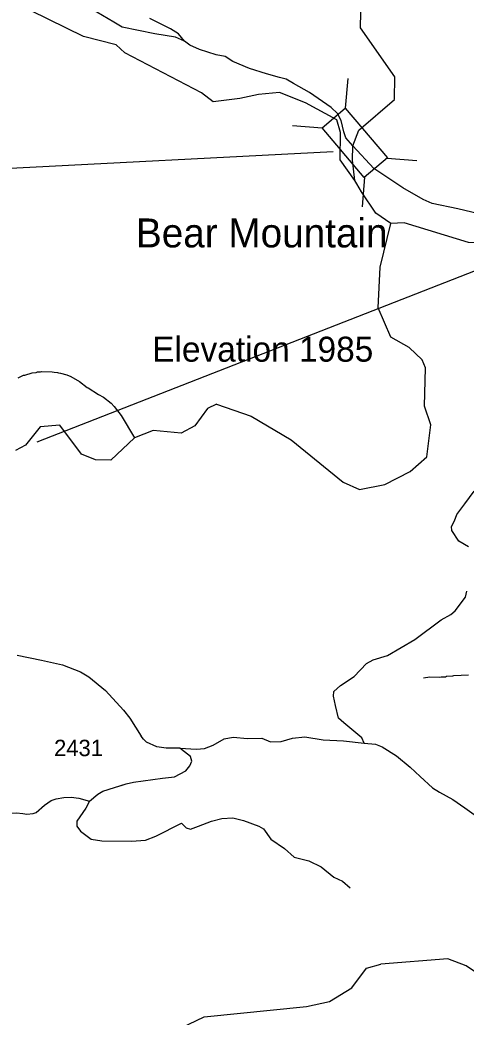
# Model space of a CAD drawing. Extents: x 1248224 to 1454986, y 825081 to 985870.
# Drawn here: x 1407834 to 1411226, y 861369 to 868955 of the extents above; entities that cross this region are included whole.
import ezdxf

# ---------------------------------------------------------------- set-up
doc = ezdxf.new("R2010")
doc.units = 0
for name, color, linetype in [('Exist Geographical Mountain Summit Elevation Number Label', 7, 'Continuous'), ('Exist Geographical Mountain Summit Label', 7, 'Continuous'), ('Exist Hydrographic Creek Single Shore', 7, 'Continuous'), ('Exist Hydrographic Misc Water Feature', 7, 'Continuous'), ('Exist Road Non-System Type 51', 7, 'Continuous'), ('Exist Road Secondary Structure Standard Bridge CELL', 7, 'Continuous'), ('Exist Road Secondary Structure Standard Bridge Number Label', 7, 'Continuous'), ('Exist Road Secondary Type 41 Attributed', 7, 'Continuous'), ('Exist Road Secondary Type 51 Attributed', 7, 'Continuous'), ('Exist Road Secondary Type 51 Number Label', 7, 'Continuous')]:
    doc.layers.add(name, color=color, linetype=linetype)

msp = doc.modelspace()

# ---------------------------------------------------------------- linework, layer by layer
at = {"layer": 'Exist Hydrographic Creek Single Shore'}
for points in [[(1410365.1, 867997.3), (1410409.8, 868117.2), (1410681.3, 868348.3), (1410684.3, 868522.3), (1410424.3, 868895.2), (1410429.3, 869134.7), (1410575.3, 869374.7), (1410865.4, 869710.3), (1410909.4, 869811.1), (1410920.3, 869968.5), (1410759.4, 870221.3), (1410753.3, 870362.5)], [(1409301.8, 868331.3), (1409215.3, 868400.8), (1408630.3, 868704.8), (1408564.3, 868765.2), (1408316.3, 868829.3), (1407647.3, 869158), (1407025.3, 869337.9), (1406853.2, 869475.9), (1406340.3, 869679.9), (1406127.2, 869848.4), (1405315.2, 870117.5), (1405082.2, 870122.2), (1404781.3, 870079.1)], [(1410270.4, 868098.5), (1410243.1, 868195.8), (1410004.4, 868322.8), (1409805.9, 868403.6), (1409648.7, 868387.6), (1409505.7, 868356.8), (1409301.8, 868331.3)], [(1410380.1, 867733.6), (1410268.6, 867889.8), (1410270.9, 868097.8), (1410270.4, 868098.5)], [(1410380.1, 867733.6), (1410363.2, 867886.7), (1410365.1, 867997.3)], [(1410654.4, 867406.7), (1410539.3, 867484.5), (1410430, 867646.4), (1410395, 867708.1), (1410380.1, 867733.6)], [(1414822.5, 866202.1), (1414738.6, 866268), (1414603.7, 866397.7), (1414248.4, 866592.3), (1414142.4, 866712.7), (1413919.4, 866815.7), (1413829.4, 866919.3), (1413758.3, 867088.2), (1413602.4, 867206.2), (1413303.3, 867294.2), (1412693.4, 867657.8), (1412528.3, 867726.8), (1412336.4, 867730.7), (1412110.3, 867686), (1411950.4, 867607.1), (1411585.3, 867279.6), (1411484.3, 867248.8), (1411243.4, 867260.2), (1410754.3, 867411.2), (1410654.4, 867406.7)]]:
    msp.add_lwpolyline(points, dxfattribs=at)
at = {"layer": 'Exist Hydrographic Misc Water Feature'}
for points in [[(1409329.3, 866031.6), (1409591.3, 865941), (1409896.3, 865760.9), (1410290.3, 865437.7), (1410414.4, 865382.7), (1410607.3, 865421.5), (1410800.4, 865519.4), (1410928.3, 865631.8), (1410957.3, 865874), (1410910.4, 866016.3), (1410916.3, 866308.2), (1410892.3, 866367.8), (1410794.3, 866461.7), (1410654.4, 866540.1), (1410558.3, 866765.2), (1410572.4, 867073.5), (1410654.4, 867406.7)], [(1407821.1, 866232.7), (1407861.6, 866251.7), (1407869.6, 866251.4), (1407926, 866270), (1407958.1, 866273.2), (1407966.2, 866277), (1407990.2, 866276.4), (1407998.3, 866280.2), (1408078.2, 866278.2), (1408094.1, 866273.8), (1408118.2, 866273.2), (1408126.1, 866269), (1408142.1, 866268.6), (1408189.8, 866255.4), (1408221.5, 866242.6), (1408286.6, 866205), (1408343.5, 866157.6), (1408351.5, 866155.4), (1408430.2, 866105.4), (1408469.8, 866084.4), (1408526.7, 866039), (1408550.1, 866014.5), (1408604.4, 865945.1), (1408703.5, 865774.2)], [(1409329.3, 866031.6), (1409260.9, 865999.6), (1409163.3, 865867.6), (1409060.6, 865810.4), (1408845.3, 865831.2), (1408703.5, 865774.2), (1408524.3, 865604.7), (1408407.3, 865607), (1408300.3, 865651.9), (1408137.3, 865871.7), (1407987.3, 865858.4), (1407876.3, 865719.4), (1407800.3, 865678.3)], [(1410901.2, 863949.2), (1410949.3, 863956.1), (1411021.2, 863954.6), (1411037.3, 863958.1), (1411069.3, 863957.5), (1411077.4, 863961.3), (1411125.4, 863964.2), (1411133.5, 863968.1), (1411245.5, 863973.6)], [(1409235.4, 861371.8), (1410012.4, 861448.1), (1410188.4, 861487.3), (1410357.4, 861592.3), (1410468.4, 861740.9), (1410577.4, 861771.6)], [(1413736.4, 860417.8), (1413456.4, 860597.4), (1413043.4, 860812.6), (1412797.4, 861001.4), (1412625.4, 861178.9), (1412361.4, 861335.1), (1411989.4, 861477.2), (1411640.4, 861533.5), (1411433.4, 861619.8), (1411227.4, 861758.4), (1411087.3, 861810.6), (1410577.4, 861771.6)], [(1405989.3, 857570.1), (1406100.3, 857702.4), (1406342.3, 858130.9), (1406531.3, 858376.6), (1406764.3, 858788.8), (1406871.3, 859118.1), (1406893.3, 859784.2), (1407198.3, 860411.6), (1407293.3, 860935), (1407437.3, 861066.7), (1407749.3, 861211.4), (1408173.3, 861169.9), (1408807.4, 861190), (1409000.3, 861258.3), (1409235.4, 861371.8)]]:
    msp.add_lwpolyline(points, dxfattribs=at)
at = {"layer": 'Exist Road Non-System Type 51'}
for points in [[(1409084.4, 868792.8), (1409038.3, 868847.8), (1408977.2, 868886), (1408820.8, 868966.1)], [(1411245.1, 864945.9), (1411169.6, 864989.8), (1411118.5, 865070.2), (1411114.6, 865101.8), (1411137.5, 865143.8), (1411156.6, 865193.4), (1411217.6, 865273.6), (1411286.3, 865369)], [(1410450.9, 863452.7), (1410432.2, 863492.5), (1410295.9, 863607), (1410256.9, 863643.6), (1410232.6, 863738.6), (1410218, 863809.2), (1410220.4, 863845.8), (1410271.5, 863892.1), (1410373.8, 863960.3), (1410468.7, 864057.7), (1410519.8, 864087), (1410629.4, 864118.6), (1410836.3, 864240.4), (1411035.9, 864391.5), (1411109, 864430.5), (1411143, 864459.7), (1411220.9, 864564.4), (1411232.9, 864609.3)], [(1409049.8, 863414.1), (1409175.8, 863407.1), (1409236.5, 863411.5), (1409303.7, 863437.5), (1409386.1, 863485.3), (1409455.5, 863498.3), (1409564, 863487.4), (1409672.4, 863491.8), (1409739.6, 863463.6), (1409819.9, 863465.7), (1409906.6, 863491.8), (1409999.9, 863500.4), (1410138.6, 863478.7), (1410294.8, 863470.1), (1410450.9, 863452.7), (1410538.4, 863444.3), (1410588.3, 863424.7), (1410696.7, 863355.3), (1410800.8, 863270.6), (1410876.7, 863199), (1410969.7, 863112.8), (1411023.1, 863078.5), (1411126.1, 863025), (1411217.6, 862960.1), (1411286.3, 862910.5)], [(1408362.8, 863012.2), (1408425.6, 863063.7), (1408463.7, 863086.5), (1408640.6, 863143.7)], [(1407646.1, 862934.5), (1407671.9, 862918.9), (1407751.9, 862918.9), (1407807.1, 862922.7), (1407854.6, 862917), (1407885.1, 862911.3), (1407934.6, 862917), (1407957.4, 862924.6), (1408020.2, 862979.9), (1408071.6, 863016), (1408109.7, 863029.4), (1408166.8, 863038.9), (1408223.9, 863040.8), (1408280.9, 863033.2), (1408362.8, 863012.2)], [(1408362.8, 863012.2), (1408333.7, 862957.4), (1408267.1, 862858.4), (1408265.2, 862822.2), (1408293.7, 862782.2), (1408375.5, 862723.1), (1408457.4, 862709.8), (1408681.9, 862706), (1408788.5, 862715.5), (1408866.6, 862744.1), (1409060.7, 862845)], [(1409060.7, 862845), (1409098.6, 862809), (1409129.2, 862798.8), (1409192.3, 862821.2), (1409290.1, 862857.9), (1409369.5, 862878.3), (1409453, 862884.4), (1409534.5, 862864), (1409650.6, 862821.2), (1409685.2, 862800.9), (1409740.2, 862721.4), (1409846.2, 862650), (1409919.5, 862584.8), (1410029.5, 862556.2), (1410123.2, 862511.4), (1410221, 862433.9), (1410286.1, 862403.4), (1410345.2, 862352.4)]]:
    msp.add_lwpolyline(points, dxfattribs=at)
at = {"layer": 'Exist Road Secondary Structure Standard Bridge CELL'}
for p, q in [((1410326.4, 868508.7), (1410307.6, 868283.2)), ((1409905.3, 868152.3), (1410130.8, 868133.5)), ((1410627.1, 867904.1), (1410852.7, 867885.3)), ((1410454.3, 867757.8), (1410435.5, 867532.2))]:
    msp.add_line(p, q, dxfattribs=at)
msp.add_lwpolyline([(1410307.6, 868283.2), (1410627.9, 867904.8), (1410451.1, 867755.1), (1410130.8, 868133.5)], close=True, dxfattribs=at)
at = {"layer": 'Exist Road Secondary Structure Standard Bridge Number Label'}
for p, q in [((1410215.8, 867951.9), (1405215.2, 867694.4)), ((1412587, 867549.9), (1407961.6, 865743.1))]:
    msp.add_line(p, q, dxfattribs=at)
at = {"layer": 'Exist Road Secondary Type 41 Attributed'}
for points in [[(1407811.9, 864123.2), (1407997.9, 864084.3), (1408155.9, 864047.8), (1408293.3, 863995.4), (1408357.1, 863958.1), (1408483.6, 863852.2), (1408619.7, 863703.8), (1408667.9, 863642.2), (1408755.7, 863505.2)], [(1409049.8, 863414.1), (1408944.4, 863415.4), (1408874, 863424.9), (1408795.9, 863461.1), (1408773.1, 863482), (1408755.7, 863505.2)], [(1408603.2, 863131.6), (1408640.6, 863143.7), (1408697.7, 863155.1), (1408916.6, 863185.6), (1409009.9, 863197), (1409051.7, 863219.8), (1409095.5, 863240.8), (1409126, 863278.9), (1409139.3, 863315.1), (1409129.8, 863351.2), (1409086, 863387.4), (1409049.8, 863414.1)]]:
    msp.add_lwpolyline(points, dxfattribs=at)
at = {"layer": 'Exist Road Secondary Type 51 Attributed'}
for points in [[(1410365.1, 867997.3), (1410312, 868058.8), (1410295.3, 868103.5), (1410275.7, 868190.1), (1410247.8, 868243.2), (1410198.9, 868289.6), (1410034.1, 868401.5), (1409914, 868471.3), (1409858.1, 868504.9), (1409807.8, 868516.1), (1409707.3, 868544), (1409578.8, 868586), (1409453.1, 868639.1), (1409394.4, 868675.4), (1409324.6, 868689.4), (1409198.9, 868728.5), (1409126.3, 868762.1), (1409084.4, 868792.8), (1409017.3, 868823.6), (1408859.4, 868850.2), (1408733.8, 868875.3), (1408610.8, 868900.5), (1408546.6, 868936.8), (1408376.2, 869040.3)], [(1412393.6, 867896.4), (1412377.3, 867880), (1412335.4, 867877.2), (1412212.5, 867896.8), (1412131.5, 867899.6), (1412047.7, 867891.2), (1411829.8, 867832.5), (1411676.2, 867810.1), (1411595.2, 867798.9), (1411542.1, 867776.6), (1411517, 867745.8), (1411507.5, 867695.3), (1411499.2, 867608.7), (1411499.2, 867527.6), (1411479.6, 867485.7), (1411437.7, 867460.5), (1411387.4, 867463.3), (1411164, 867516.4), (1410968.4, 867558.4), (1410898.6, 867589.1), (1410745, 867678.6), (1410608.1, 867768), (1410524.3, 867823.9), (1410365.1, 867997.3)]]:
    msp.add_lwpolyline(points, dxfattribs=at)

# ---------------------------------------------------------------- texts
at = {"layer": 'Exist Geographical Mountain Summit Elevation Number Label'}
msp.add_text('Elevation 1985', height=190, dxfattribs=at).set_placement((1408839.4, 866354.7))
at = {"layer": 'Exist Geographical Mountain Summit Label'}
msp.add_text('Bear Mountain', height=220, dxfattribs=at).set_placement((1408715.6, 867224.1))
at = {"layer": 'Exist Road Secondary Type 51 Number Label'}
msp.add_text('2431', height=125, dxfattribs=at).set_placement((1408092.9, 863353.7))

doc.saveas('drawing.dxf')
